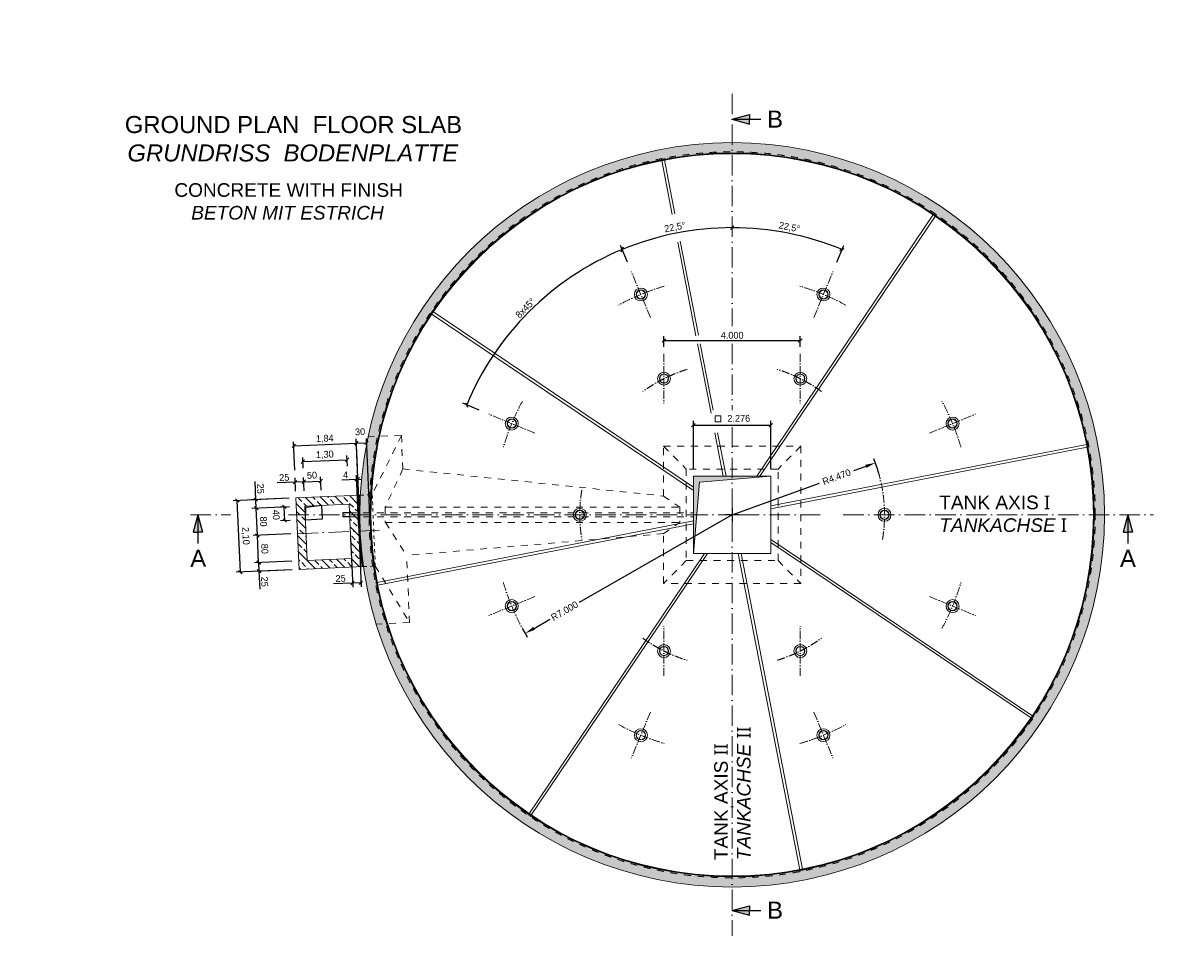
# Model space of a CAD drawing. Header units: millimetres. Extents: x -57642 to 5082813, y -177084 to 58112.
# Tile 908 of 1056: x 71133 to 105100, y -12358 to 14432. Entities that reach past the tile are written whole.
import ezdxf

# ---------------------------------------------------------------- set-up
doc = ezdxf.new("R2010")
doc.units = ezdxf.units.MM
doc.linetypes.add('ACAD_ISO10W100', pattern=[18, 12, -3, 0, -3])
doc.linetypes.add('JIS_02_1.0', pattern=[2, 1, -1])
doc.layers.add('Bemaßung', color=7, linetype='Continuous', lineweight=9)
doc.layers.add('Beschriftung', color=7, linetype='Continuous', lineweight=9)
doc.styles.add('LBB3.5M1000', font='isocp.shx', dxfattribs={"height": 3.5})
doc.dimstyles.new('DIN', dxfattribs={"dimtxt": 2.5, "dimasz": 2.5, "dimexe": 1.25, "dimexo": 0.625, "dimtad": 1, "dimtih": 1, "dimdec": 4, "dimdsep": 46, "dimlunit": 6, "dimtxsty": 'Standard', "dimcen": 2.5, "dimadec": 0, "dimazin": 0, "dimtfac": 1, "dimtdec": 4, "dimtmove": 0, "dimatfit": 3, "dimfxl": 0, "dimtvp": 1, "dimtolj": 1, "dimtzin": 0, "dimarcsym": 0})

# ---------------------------------------------------------------- blocks, each defined once
blk = doc.blocks.new('_Oblique')
at = {"color": 0, "linetype": 'ByBlock', "lineweight": -2}
blk.add_line((-0.5, -0.5), (0.5, 0.5), dxfattribs=at)
blk = doc.blocks.new('*D98')
at = {"layer": 'Bemaßung', "color": 0, "lineweight": -2, "transparency": 16777216}
for p, q in [((79017, -1361), (77916, -1409)), ((79028, -1611), (77927, -1659)), ((78041, -1404), (78052, -1653)), ((78052, -1653), (78075, -2186))]:
    blk.add_line(p, q, dxfattribs=at)
at = {"layer": 'DEFPOINTS', "color": 0, "transparency": 16777216}
for p in [(79217, -1353), (78041, -1404), (79228, -1602)]:
    blk.add_point(p, dxfattribs=at)
at = {"layer": 'Bemaßung', "color": 0, "lineweight": -2, "transparency": 16777216, "xscale": 100, "yscale": 100, "zscale": 100}
for p, rotation in [((78041, -1404), 92.48480000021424), ((78052, -1653), 272.4848000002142)]:
    blk.add_blockref('_Oblique', p, dxfattribs=dict(at, rotation=rotation))
at = {"layer": 'Bemaßung', "color": 0, "transparency": 16777216, "insert": (78216, -1963), "char_height": 200, "attachment_point": 5, "rotation": 272.4848}
blk.add_mtext('\\A1;25', dxfattribs=at)
blk = doc.blocks.new('*D99')
at = {"layer": 'Bemaßung', "color": 0, "lineweight": -2, "transparency": 16777216}
for p, q in [((78982, -562), (77882, -610)), ((78041, -1404), (78006, -604)), ((79017, -1361), (77916, -1409))]:
    blk.add_line(p, q, dxfattribs=at)
at = {"layer": 'DEFPOINTS', "color": 0, "transparency": 16777216}
for p in [(78006, -604), (79182, -553), (79217, -1353)]:
    blk.add_point(p, dxfattribs=at)
at = {"layer": 'Bemaßung', "color": 0, "lineweight": -2, "transparency": 16777216, "xscale": 100, "yscale": 100, "zscale": 100}
for p, rotation in [((78006, -604), 92.48480000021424), ((78041, -1404), 272.4848000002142)]:
    blk.add_blockref('_Oblique', p, dxfattribs=dict(at, rotation=rotation))
at = {"layer": 'Bemaßung', "color": 0, "transparency": 16777216, "insert": (78221, -997), "char_height": 200, "attachment_point": 5, "rotation": 272.4848}
blk.add_mtext('\\A1;80', dxfattribs=at)
blk = doc.blocks.new('*D100')
at = {"layer": 'Bemaßung', "color": 0, "lineweight": -2, "transparency": 16777216}
for p, q in [((77961, 445), (77938, 977)), ((78937, 487), (77836, 439)), ((77972, 195), (77961, 445)), ((78948, 237), (77847, 189))]:
    blk.add_line(p, q, dxfattribs=at)
at = {"layer": 'DEFPOINTS', "color": 0, "transparency": 16777216}
for p in [(77961, 445), (79137, 496), (79148, 246)]:
    blk.add_point(p, dxfattribs=at)
at = {"layer": 'Bemaßung', "color": 0, "lineweight": -2, "transparency": 16777216, "xscale": 100, "yscale": 100, "zscale": 100}
for p, rotation in [((77961, 445), 92.48480000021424), ((77972, 195), 272.4848000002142)]:
    blk.add_blockref('_Oblique', p, dxfattribs=dict(at, rotation=rotation))
at = {"layer": 'Bemaßung', "color": 0, "transparency": 16777216, "insert": (78097, 767), "char_height": 200, "attachment_point": 5, "rotation": 272.4848}
blk.add_mtext('\\A1;25', dxfattribs=at)
blk = doc.blocks.new('*D101')
at = {"layer": 'Bemaßung', "color": 0, "lineweight": -2, "transparency": 16777216}
for p, q in [((79128, 695), (79111, 1085)), ((79378, 706), (79361, 1096)), ((79117, 960), (78584, 937)), ((79366, 971), (79117, 960))]:
    blk.add_line(p, q, dxfattribs=at)
at = {"layer": 'DEFPOINTS', "color": 0, "transparency": 16777216}
for p in [(79366, 971), (79137, 496), (79386, 506)]:
    blk.add_point(p, dxfattribs=at)
at = {"layer": 'Bemaßung', "color": 0, "lineweight": -2, "transparency": 16777216, "xscale": 100, "yscale": 100, "zscale": 100}
for p, rotation in [((79366, 971), 2.484799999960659), ((79117, 960), 182.4847999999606)]:
    blk.add_blockref('_Oblique', p, dxfattribs=dict(at, rotation=rotation))
at = {"layer": 'Bemaßung', "color": 0, "transparency": 16777216, "insert": (78794, 1096), "char_height": 200, "attachment_point": 5, "rotation": 2.4848}
blk.add_mtext('\\A1;25', dxfattribs=at)
blk = doc.blocks.new('*D107')
at = {"layer": 'Bemaßung', "color": 0, "lineweight": -2, "transparency": 16777216}
for p, q in [((78937, 487), (77290, 415)), ((77506, -1677), (77415, 421)), ((79028, -1611), (77381, -1683))]:
    blk.add_line(p, q, dxfattribs=at)
at = {"layer": 'DEFPOINTS', "color": 0, "transparency": 16777216}
for p in [(77415, 421), (79137, 496), (79228, -1602)]:
    blk.add_point(p, dxfattribs=at)
at = {"layer": 'Bemaßung', "color": 0, "lineweight": -2, "transparency": 16777216, "xscale": 100, "yscale": 100, "zscale": 100}
for p, rotation in [((77415, 421), 92.48480000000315), ((77506, -1677), 272.4848000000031)]:
    blk.add_blockref('_Oblique', p, dxfattribs=dict(at, rotation=rotation))
at = {"layer": 'Bemaßung', "color": 0, "transparency": 16777216, "insert": (77652, -620), "char_height": 200, "attachment_point": 5, "rotation": 272.4848}
blk.add_mtext('\\A1;2,10', dxfattribs=at)
blk = doc.blocks.new('*D102')
at = {"layer": 'Bemaßung', "color": 0, "lineweight": -2, "transparency": 16777216}
for p, q in [((78948, 237), (77847, 189)), ((78006, -604), (77972, 195)), ((78982, -562), (77882, -610))]:
    blk.add_line(p, q, dxfattribs=at)
at = {"layer": 'DEFPOINTS', "color": 0, "transparency": 16777216}
for p in [(77972, 195), (79148, 246), (79182, -553)]:
    blk.add_point(p, dxfattribs=at)
at = {"layer": 'Bemaßung', "color": 0, "lineweight": -2, "transparency": 16777216, "xscale": 100, "yscale": 100, "zscale": 100}
for p, rotation in [((77972, 195), 92.48480000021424), ((78006, -604), 272.4848000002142)]:
    blk.add_blockref('_Oblique', p, dxfattribs=dict(at, rotation=rotation))
at = {"layer": 'Bemaßung', "color": 0, "transparency": 16777216, "insert": (78184, -198), "char_height": 200, "attachment_point": 5, "rotation": 272.4848}
blk.add_mtext('\\A1;80', dxfattribs=at)
blk = doc.blocks.new('*D103')
at = {"layer": 'Bemaßung', "color": 0, "lineweight": -2, "transparency": 16777216}
for p, q in [((79378, 706), (79361, 1096)), ((79877, 728), (79860, 1118)), ((79366, 971), (79866, 993))]:
    blk.add_line(p, q, dxfattribs=at)
at = {"layer": 'DEFPOINTS', "color": 0, "transparency": 16777216}
for p in [(79866, 993), (79386, 506), (79886, 528)]:
    blk.add_point(p, dxfattribs=at)
at = {"layer": 'Bemaßung', "color": 0, "lineweight": -2, "transparency": 16777216, "xscale": 100, "yscale": 100, "zscale": 100}
for p, rotation in [((79366, 971), 182.4848000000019), ((79866, 993), 2.48480000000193)]:
    blk.add_blockref('_Oblique', p, dxfattribs=dict(at, rotation=rotation))
at = {"layer": 'Bemaßung', "color": 0, "transparency": 16777216, "insert": (79607, 1161), "char_height": 200, "attachment_point": 5, "rotation": 2.4848}
blk.add_mtext('\\A1;50', dxfattribs=at)
blk = doc.blocks.new('*D104')
at = {"layer": 'Bemaßung', "color": 0, "lineweight": -2, "transparency": 16777216}
for p, q in [((80648, 1431), (80634, 1743)), ((79349, 1374), (79335, 1687)), ((79341, 1562), (80639, 1618))]:
    blk.add_line(p, q, dxfattribs=at)
at = {"layer": 'DEFPOINTS', "color": 0, "transparency": 16777216}
for p in [(80639, 1618), (79357, 1175), (80656, 1231)]:
    blk.add_point(p, dxfattribs=at)
at = {"layer": 'Bemaßung', "color": 0, "lineweight": -2, "transparency": 16777216, "xscale": 100, "yscale": 100, "zscale": 100}
for p, rotation in [((79341, 1562), 182.4848000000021), ((80639, 1618), 2.484800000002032)]:
    blk.add_blockref('_Oblique', p, dxfattribs=dict(at, rotation=rotation))
at = {"layer": 'Bemaßung', "color": 0, "transparency": 16777216, "insert": (79983, 1757), "char_height": 200, "attachment_point": 5, "rotation": 2.4848}
blk.add_mtext('\\A1;1,30', dxfattribs=at)
blk = doc.blocks.new('*D105')
at = {"layer": 'Bemaßung', "color": 0, "lineweight": -2, "transparency": 16777216}
for p, q in [((79101, 1315), (79065, 2146)), ((79070, 2021), (80909, 2101)), ((80939, 1395), (80903, 2226))]:
    blk.add_line(p, q, dxfattribs=at)
at = {"layer": 'DEFPOINTS', "color": 0, "transparency": 16777216}
for p in [(80909, 2101), (79110, 1115), (80948, 1195)]:
    blk.add_point(p, dxfattribs=at)
at = {"layer": 'Bemaßung', "color": 0, "lineweight": -2, "transparency": 16777216, "xscale": 100, "yscale": 100, "zscale": 100}
for p, rotation in [((79070, 2021), 182.4848000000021), ((80909, 2101), 2.484800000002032)]:
    blk.add_blockref('_Oblique', p, dxfattribs=dict(at, rotation=rotation))
at = {"layer": 'Bemaßung', "color": 0, "transparency": 16777216, "insert": (79982, 2228), "char_height": 200, "attachment_point": 5, "rotation": 2.4848}
blk.add_mtext('\\A1;1,84', dxfattribs=at)
blk = doc.blocks.new('*D108')
at = {"layer": 'Bemaßung', "color": 0, "lineweight": -2, "transparency": 16777216}
for p, q in [((81012, -274), (80903, 2226)), ((80909, 2101), (81208, 2114)), ((81312, -261), (81203, 2239))]:
    blk.add_line(p, q, dxfattribs=at)
at = {"layer": 'DEFPOINTS', "color": 0, "transparency": 16777216}
for p in [(81208, 2114), (81020, -474), (81320, -461)]:
    blk.add_point(p, dxfattribs=at)
at = {"layer": 'Bemaßung', "color": 0, "lineweight": -2, "transparency": 16777216, "xscale": 100, "yscale": 100, "zscale": 100}
for p, rotation in [((80909, 2101), 182.4847999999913), ((81208, 2114), 2.484799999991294)]:
    blk.add_blockref('_Oblique', p, dxfattribs=dict(at, rotation=rotation))
at = {"layer": 'Bemaßung', "color": 0, "transparency": 16777216, "insert": (81018, 2438), "char_height": 200, "attachment_point": 5, "rotation": 2.4848}
blk.add_mtext('\\A1;30', dxfattribs=at)
blk = doc.blocks.new('*D106')
at = {"layer": 'Bemaßung', "color": 0, "lineweight": -2, "transparency": 16777216}
for p, q in [((78948, 237), (78669, 225)), ((78811, -169), (78794, 230)), ((78965, -162), (78686, -175))]:
    blk.add_line(p, q, dxfattribs=at)
at = {"layer": 'DEFPOINTS', "color": 0, "transparency": 16777216}
for p in [(78794, 230), (79148, 246), (79165, -154)]:
    blk.add_point(p, dxfattribs=at)
at = {"layer": 'Bemaßung', "color": 0, "lineweight": -2, "transparency": 16777216, "xscale": 100, "yscale": 100, "zscale": 100}
for p, rotation in [((78794, 230), 92.48479999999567), ((78811, -169), 272.4847999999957)]:
    blk.add_blockref('_Oblique', p, dxfattribs=dict(at, rotation=rotation))
at = {"layer": 'Bemaßung', "color": 0, "transparency": 16777216, "insert": (78555, 0), "char_height": 200, "attachment_point": 5, "rotation": 272.4848}
blk.add_mtext('\\A1;40', dxfattribs=at)
blk = doc.blocks.new('*D109')
at = {"layer": 'Bemaßung', "color": 0, "lineweight": -2, "transparency": 16777216}
for p, q in [((90797, 1338), (90797, 2757)), ((93073, 1338), (93073, 2757)), ((90797, 2632), (93073, 2632))]:
    blk.add_line(p, q, dxfattribs=at)
at = {"layer": 'DEFPOINTS', "color": 0, "transparency": 16777216}
for p in [(93073, 2632), (90797, 1138), (93073, 1138)]:
    blk.add_point(p, dxfattribs=at)
at = {"layer": 'Bemaßung', "color": 0, "lineweight": -2, "transparency": 16777216, "xscale": 100, "yscale": 100, "zscale": 100, "rotation": 180}
blk.add_blockref('_Oblique', (90797, 2632), dxfattribs=at)
at = {"layer": 'Bemaßung', "color": 0, "lineweight": -2, "transparency": 16777216, "xscale": 100, "yscale": 100, "zscale": 100}
blk.add_blockref('_Oblique', (93073, 2632), dxfattribs=at)
at = {"layer": 'Bemaßung', "color": 0, "transparency": 16777216, "insert": (92129, 2829), "char_height": 200, "attachment_point": 5}
blk.add_mtext('\\A1;2.276', dxfattribs=at)
blk = doc.blocks.new('*D465')
at = {"layer": 'Bemaßung', "color": 0, "lineweight": -2, "transparency": 16777216}
for p, q in [((80915, 1038), (80482, 1019)), ((80972, -276), (80909, 1163)), ((80955, 1040), (80915, 1038)), ((81012, -274), (80949, 1165)), ((80955, 1040), (81055, 1044))]:
    blk.add_line(p, q, dxfattribs=at)
at = {"layer": 'DEFPOINTS', "color": 0, "transparency": 16777216}
for p in [(80955, 1040), (80981, -475), (81020, -474)]:
    blk.add_point(p, dxfattribs=at)
at = {"layer": 'Bemaßung', "color": 0, "lineweight": -2, "transparency": 16777216, "xscale": 100, "yscale": 100, "zscale": 100}
for p, rotation in [((80915, 1038), 2.484799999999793), ((80955, 1040), 182.4847999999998)]:
    blk.add_blockref('_Oblique', p, dxfattribs=dict(at, rotation=rotation))
at = {"layer": 'Bemaßung', "color": 0, "transparency": 16777216, "insert": (80592, 1174), "char_height": 200, "attachment_point": 5, "rotation": 2.4848}
blk.add_mtext('\\A1;4', dxfattribs=at)
blk = doc.blocks.new('*D562')
at = {"layer": 'Bemaßung', "color": 0, "lineweight": -2, "transparency": 16777216}
for p, q in [((80989, -675), (81052, -2116)), ((80739, -686), (80802, -2127)), ((80797, -2002), (80237, -2027)), ((81046, -1992), (80797, -2002))]:
    blk.add_line(p, q, dxfattribs=at)
at = {"layer": 'DEFPOINTS', "color": 0, "transparency": 16777216}
for p in [(80731, -486), (80981, -475), (80797, -2002)]:
    blk.add_point(p, dxfattribs=at)
at = {"layer": 'Bemaßung', "color": 0, "lineweight": -2, "transparency": 16777216, "xscale": 100, "yscale": 100, "zscale": 100}
for p, rotation in [((80797, -2002), 182.4848000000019), ((81046, -1992), 2.484800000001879)]:
    blk.add_blockref('_Oblique', p, dxfattribs=dict(at, rotation=rotation))
at = {"layer": 'Bemaßung', "color": 0, "transparency": 16777216, "insert": (80447, -1867), "char_height": 200, "attachment_point": 5, "rotation": 2.4848}
blk.add_mtext('\\A1;25', dxfattribs=at)
blk = doc.blocks.new('*D727')
at = {"layer": 'Bemaßung', "color": 0, "lineweight": -2, "transparency": 16777216}
blk.add_line((88862, 7419), (88662, 7903), dxfattribs=at)
blk.add_arc((91935, 0), 8429, 90, 112.5, dxfattribs=at)
at = {"layer": 'DEFPOINTS', "color": 0, "transparency": 16777216}
for p in [(91935, 12925), (90835, 8357), (88977, 7142), (89536, 5792), (91935, 5959)]:
    blk.add_point(p, dxfattribs=at)
at = {"layer": 'Bemaßung', "color": 0, "lineweight": -2, "transparency": 16777216, "xscale": 100, "yscale": 100, "zscale": 100}
for p, rotation in [((91935, 8429), 359.9999999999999), ((88710, 7787), 202.4999999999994)]:
    blk.add_blockref('_Oblique', p, dxfattribs=dict(at, rotation=rotation))
at = {"layer": 'Bemaßung', "color": 0, "transparency": 16777216, "insert": (90258, 8430), "char_height": 200, "attachment_point": 5, "rotation": 11.25}
blk.add_mtext('\\A1;22,5°', dxfattribs=at)
blk = doc.blocks.new('*D725')
at = {"layer": 'Bemaßung', "color": 0, "lineweight": -2, "transparency": 16777216}
for p, q in [((88862, 7419), (88662, 7903)), ((84516, 3073), (84032, 3274))]:
    blk.add_line(p, q, dxfattribs=at)
blk.add_arc((91935, 0), 8430, 112.5, 157.5, dxfattribs=at)
at = {"layer": 'DEFPOINTS', "color": 0, "transparency": 16777216}
for p in [(88977, 7142), (86804, 6688), (89536, 5792), (84793, 2958), (86143, 2399)]:
    blk.add_point(p, dxfattribs=at)
at = {"layer": 'Bemaßung', "color": 0, "lineweight": -2, "transparency": 16777216, "xscale": 100, "yscale": 100, "zscale": 100}
for p, rotation in [((88709, 7788), 22.50000000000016), ((84147, 3226), 247.5)]:
    blk.add_blockref('_Oblique', p, dxfattribs=dict(at, rotation=rotation))
at = {"layer": 'Bemaßung', "color": 0, "transparency": 16777216, "insert": (85869, 6067), "char_height": 200, "attachment_point": 5, "rotation": 45}
blk.add_mtext('\\A1;8x45%%d', dxfattribs=at)
blk = doc.blocks.new('*D726')
at = {"layer": 'Bemaßung', "color": 0, "lineweight": -2, "transparency": 16777216}
for p, q in [((91935, 0), (87451, -2570)), ((86122, -3332), (86583, -3067))]:
    blk.add_line(p, q, dxfattribs=at)
blk.add_arc((91935, 0), 7000, 208.4826, 210.8412, dxfattribs=at)
at = {"layer": 'Bemaßung', "color": 0, "transparency": 16777216}
blk.add_solid([(86097, -3288), (86147, -3375), (85862, -3481)], dxfattribs=at)
at = {"layer": 'DEFPOINTS', "color": 0, "transparency": 16777216}
for p in [(91935, 0), (85862, -3481)]:
    blk.add_point(p, dxfattribs=at)
at = {"layer": 'Bemaßung', "color": 0, "transparency": 16777216, "insert": (87017, -2819), "char_height": 200, "attachment_point": 5, "rotation": 29.8181}
blk.add_mtext('\\A1;R7.000', dxfattribs=at)
blk = doc.blocks.new('*D724')
at = {"layer": 'Bemaßung', "color": 0, "lineweight": -2, "transparency": 16777216}
for p, q in [((89935, 4928), (89935, 5245)), ((89935, 5120), (93935, 5120)), ((93935, 4928), (93935, 5245))]:
    blk.add_line(p, q, dxfattribs=at)
at = {"layer": 'DEFPOINTS', "color": 0, "transparency": 16777216}
for p in [(93935, 5120), (89935, 4728), (93935, 4728)]:
    blk.add_point(p, dxfattribs=at)
at = {"layer": 'Bemaßung', "color": 0, "lineweight": -2, "transparency": 16777216, "xscale": 100, "yscale": 100, "zscale": 100, "rotation": 180}
blk.add_blockref('_Oblique', (89935, 5120), dxfattribs=at)
at = {"layer": 'Bemaßung', "color": 0, "lineweight": -2, "transparency": 16777216, "xscale": 100, "yscale": 100, "zscale": 100}
blk.add_blockref('_Oblique', (93935, 5120), dxfattribs=at)
at = {"layer": 'Bemaßung', "color": 0, "transparency": 16777216, "insert": (91935, 5270), "char_height": 200, "attachment_point": 5}
blk.add_mtext('\\A1;4.000', dxfattribs=at)
blk = doc.blocks.new('*D728')
at = {"layer": 'Bemaßung', "color": 0, "lineweight": -2, "transparency": 16777216}
for p, q in [((95855, 1423), (95498, 1293)), ((91935, 0), (94496, 929))]:
    blk.add_line(p, q, dxfattribs=at)
blk.add_arc((91935, 0), 4470, 15.7507, 21.5493, dxfattribs=at)
at = {"layer": 'Bemaßung', "color": 0, "transparency": 16777216}
blk.add_solid([(95838, 1470), (95872, 1376), (96137, 1525)], dxfattribs=at)
at = {"layer": 'DEFPOINTS', "color": 0, "transparency": 16777216}
for p in [(96137, 1525), (91935, 0)]:
    blk.add_point(p, dxfattribs=at)
at = {"layer": 'Bemaßung', "color": 0, "transparency": 16777216, "insert": (94997, 1111), "char_height": 200, "attachment_point": 5, "rotation": 19.9471}
blk.add_mtext('\\A1;R4.470', dxfattribs=at)
blk = doc.blocks.new('*D729')
at = {"layer": 'Bemaßung', "color": 0, "lineweight": -2, "transparency": 16777216}
blk.add_line((95008, 7419), (95208, 7902), dxfattribs=at)
blk.add_arc((91935, 0), 8428, 67.5, 90, dxfattribs=at)
at = {"layer": 'DEFPOINTS', "color": 0, "transparency": 16777216}
for p in [(91935, 12358), (94117, 8141), (94894, 7142), (94334, 5792), (91935, 5542)]:
    blk.add_point(p, dxfattribs=at)
at = {"layer": 'Bemaßung', "color": 0, "lineweight": -2, "transparency": 16777216, "xscale": 100, "yscale": 100, "zscale": 100}
for p, rotation in [((91935, 8428), 180), ((95161, 7787), 337.4999999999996)]:
    blk.add_blockref('_Oblique', p, dxfattribs=dict(at, rotation=rotation))
at = {"layer": 'Bemaßung', "color": 0, "transparency": 16777216, "insert": (93612, 8430), "char_height": 200, "attachment_point": 5, "rotation": 348.75}
blk.add_mtext('\\A1;22,5°', dxfattribs=at)

msp = doc.modelspace()

# ---------------------------------------------------------------- hatches: boundary and pattern name
for points in [[(91935.21135, 11608.8726), (92447.40384, 11608.8726), (92447.40384, 11746.11416)], [(91935.21135, 11608.8726), (92447.40384, 11471.63103), (92447.40384, 11608.8726)], [(79430.45158, 217.07197), (79896.82488, 278.34531), (79397.295, 256.66814), (79414.63674, -142.95577)], [(76253.92811, 0), (76121.02525, -513.33539), (76258.2619, -512.17415)], [(76253.92811, 0), (76258.2619, -512.17415), (76395.49855, -511.01291)], [(103544.08395, 0), (103406.84238, -512.19248), (103544.08395, -512.19248)], [(103544.08395, 0), (103544.08395, -512.19248), (103681.32551, -512.19248)], [(91935.21135, -11608.8726), (92447.40384, -11471.63103), (92447.40384, -11608.8726)], [(91935.21135, -11608.8726), (92447.40384, -11608.8726), (92447.40384, -11746.11416)]]:
    msp.add_hatch(color=256).paths.add_polyline_path(points)
at = {"lineweight": 13}
h = msp.add_hatch(dxfattribs=at)
h.set_pattern_fill('ANSI33', color=256, scale=50, style=0)
h.set_pattern_definition([(45, (91935.2, -6e-10), (-224.5064, 224.5064), []), (45, (92159.72, -6e-10), (-224.5064, 224.5064), [158.75, -79.375])])
edge = h.paths.add_edge_path(flags=17)
edge.add_arc((91935.21135, 0), 10625, 0, 360)
edge = h.paths.add_edge_path()
edge.add_arc((91935.21135, 0), 10925, 0, 360)
h = msp.add_hatch(dxfattribs=at)
h.set_pattern_fill('ANSI33', color=256, scale=50, angle=90, style=0)
h.paths.add_polyline_path([(80985.34104, 575.81692), (79136.69147, 495.59449), (79158.19787, 0), (79408.43315, 0), (79397.295, 256.66814), (80696.07268, 313.02879), (80707.16319, 57.45852), (80711.36882, 57.45852), (80970.36185, 57.44991, -0.0118252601)])
h.paths.add_polyline_path([(79408.43315, 0), (79158.19787, 0), (79182.21354, -553.41826), (79431.97848, -542.57967)])
h.paths.add_polyline_path([(79431.97848, -542.57967), (79182.21354, -553.41826), (79227.7356, -1602.431), (81076.38517, -1522.20858, -0.0239811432), (80980.5211, -475.38043), (80730.75616, -486.21902), (80765.43964, -1285.46682), (79466.66195, -1341.82748)])
h.paths.add_polyline_path([(80970.3601, -57.11519), (80715.36982, -57.11519), (80712.13514, -57.11519), (80730.75616, -486.21902), (80980.5211, -475.38043, -0.009540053)])
h.paths.add_polyline_path([(80970.21135, 0), (80709.65661, 0), (80712.13514, -57.11519), (80715.36982, -57.11519), (80970.3601, -57.11519, -0.0013022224)])
h.paths.add_polyline_path([(80970.36185, 57.44991), (80711.36882, 57.45852), (80707.16319, 57.45852), (80709.65661, 0), (80970.21135, 0, -0.0013098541)])
at = {"lineweight": 5}
h = msp.add_hatch(dxfattribs=at)
h.set_pattern_fill('NET3', color=0, scale=10, angle=0.4848)
h.set_pattern_definition([(0.4848, (81043.372, -472.325), (-0.2686, 31.7489), []), (60.4848, (81043.372, -472.325), (-27.6296, 15.6418), []), (120.4848, (81043.372, -472.325), (-27.361, -16.1071), [])])
h.paths.add_polyline_path([(81025.4886, 577.55913), (81010.94052, 576.92781), (80985.34104, 575.81692, 0.0118252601), (80970.36185, 57.44991), (81010.3624, 57.44858, -0.011908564)])
h.paths.add_polyline_path([(81010.3624, 57.44858), (80970.36185, 57.44991, 0.0013098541), (80970.21135, 0), (81010.21135, 0, -0.0013146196)])
h.paths.add_polyline_path([(81010.21135, 0), (80970.21135, 0, 0.0013022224), (80970.3601, -57.11519), (81010.36065, -57.11519, -0.0013069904)])
h.paths.add_polyline_path([(81010.36065, -57.11519), (80970.3601, -57.11519, 0.009540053), (80980.5211, -475.38043), (81020.48349, -473.64626, -0.0095352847)])
h.paths.add_polyline_path([(81020.48349, -473.64626), (80980.5211, -475.38043, 0.0239811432), (81076.38517, -1522.20858), (81101.98465, -1521.09768), (81116.53273, -1520.46637, -0.0240692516)])
at = {"layer": 'Bemaßung'}
h = msp.add_hatch(color=256, dxfattribs=at)
h.dxf.hatch_style = 1
h.paths.add_polyline_path([(91935.21135, 1138), (90797.21135, 1138), (90797.21135, 57.11519), (90901.77038, 57.11519), (90980.31597, 954.89538), (91935.21135, 1038.4379)])
h.paths.add_polyline_path([(93073.21135, 1138), (91935.21135, 1138), (91935.21135, 1038.4379)])
h.paths.add_polyline_path([(90901.77038, 57.11519), (90797.21135, 57.11519), (90797.21135, 0), (90896.77345, 0)])
h.paths.add_polyline_path([(90891.77652, -57.11519), (90797.21135, -57.11519), (90797.21135, -1138)])
h = msp.add_hatch(color=256, dxfattribs=at)
h.dxf.hatch_style = 1
h.paths.add_polyline_path([(90896.77345, 0), (90797.21135, 0), (90797.21135, -1138)])

# ---------------------------------------------------------------- linework, layer by layer
at = {"linetype": 'ACAD_ISO10W100', "lineweight": 18, "ltscale": 50}
for p, q in [((91935.21135, 12357.50527), (91935.21135, 5541.56343)), ((91935.21135, 5021.32547), (91935.21135, 3070.23343)), ((91935.21135, 2576.82729), (91935.21135, 196.08007)), ((76041.20878, 0), (77216.06046, 0)), ((78918.45937, 0), (91739.13128, 0)), ((91935.21135, -196.08007), (91935.21135, -12357.50527)), ((92131.29142, 0), (94517.65122, 0)), ((95195.78628, 0), (104292.71662, 0)), ((81586.66208, -449.07685), (78938.07941, -564.01249))]:
    msp.add_line(p, q, dxfattribs=at)
for p, q in [((91935.21135, 11608.8726), (92447.40384, 11746.11416)), ((91935.21135, 11608.8726), (92775.12532, 11608.8726)), ((91935.21135, 11608.8726), (92447.40384, 11471.63103)), ((92447.40384, 11746.11416), (92447.40384, 11608.8726)), ((92447.40384, 11471.63103), (92447.40384, 11608.8726)), ((79414.63674, -142.95577), (79430.45158, 217.07197)), ((79896.82488, 278.34531), (79430.45158, 217.07197)), ((79914.16662, -121.27859), (79896.82488, 278.34531)), ((80711.36882, 57.45852), (80513.37531, 57.45852)), ((80513.37531, 57.11519), (80513.37531, -57.11519)), ((91935.21135, 196.08007), (91935.21135, -196.08007)), ((76253.92811, 0), (76121.02525, -513.33539)), ((76253.92811, 0), (76261.03484, -839.88391)), ((76253.92811, 0), (76395.49855, -511.01291)), ((79414.63674, -142.95577), (79914.16662, -121.27859)), ((80715.36982, -57.11519), (80513.37531, -57.11519)), ((92131.29142, 0), (91739.13128, 0)), ((103544.08395, 0), (103406.84238, -512.19248)), ((103544.08395, 0), (103544.08395, -839.91397)), ((103544.08395, 0), (103681.32551, -512.19248)), ((76121.02525, -513.33539), (76258.2619, -512.17415)), ((76395.49855, -511.01291), (76258.2619, -512.17415)), ((103406.84238, -512.19248), (103544.08395, -512.19248)), ((103681.32551, -512.19248), (103544.08395, -512.19248)), ((91935.21135, -11608.8726), (92447.40384, -11471.63103)), ((92447.40384, -11471.63103), (92447.40384, -11608.8726)), ((91935.21135, -11608.8726), (92775.12532, -11608.8726)), ((91935.21135, -11608.8726), (92447.40384, -11746.11416)), ((92447.40384, -11746.11416), (92447.40384, -11608.8726))]:
    msp.add_line(p, q)
at = {"lineweight": 18, "ltscale": 10}
for p, q in [((90179.17095, 8820.09139), (89861.93287, 10451.34161)), ((90257.85896, 8834.54452), (89940.46165, 10466.61352)), ((92654.44176, 1138), (97859.59952, 8856.10805)), ((92750.93472, 1138), (97925.9256, 8811.37718)), ((90873.11651, 5251.79702), (90337.20118, 8007.49395)), ((90950.22408, 5274.3768), (90414.15793, 8030.8493)), ((90797.21135, 719.15603), (83078.83182, 5923.98233)), ((90797.21135, 815.64601), (83123.55966, 5990.31046)), ((91314.46234, 2982.38), (90917.93756, 5021.32547)), ((91378.01409, 3074.66436), (90999.43635, 5021.32547)), ((91674.0062, 1133.59188), (91427.07984, 2403.29654)), ((91755.22782, 1135.01705), (91508.57863, 2403.29654)), ((93068.81519, 261.15321), (102386.64795, 2072.79954)), ((93070.23665, 179.93152), (102401.91627, 1994.27007)), ((93073.21135, 1138), (90980.31597, 954.89538)), ((90797.21135, -1138), (90980.31597, 954.89538)), ((79136.69147, 495.59449), (81025.4886, 577.55913)), ((79227.7356, -1602.431), (79136.69147, 495.59449)), ((79397.295, 256.66814), (80696.07268, 313.02879)), ((79466.66195, -1341.82748), (79397.295, 256.66814)), ((80696.07268, 313.02879), (80765.43964, -1285.46682)), ((90800.20255, -180.03554), (81468.68925, -1995.22933)), ((90801.63145, -261.2571), (81483.96476, -2073.75741)), ((93073.21135, -719.30478), (100791.04791, -5924.79399)), ((93073.21135, -815.80073), (100746.314, -5991.11802)), ((80765.43964, -1285.46682), (79466.66195, -1341.82748)), ((91119.64269, -1138), (85945.30469, -8811.92619)), ((91216.12969, -1138), (86011.63487, -8856.65099)), ((92115.09085, -1135.03354), (93929.00178, -10466.7963)), ((92196.31261, -1133.61581), (94007.53196, -10451.53158)), ((81116.53273, -1520.46637), (79227.7356, -1602.431))]:
    msp.add_line(p, q, dxfattribs=at)
at = {"linetype": 'ACAD_ISO10W100', "lineweight": 18, "ltscale": 20}
for p, q in [((89536.00933, 5792.18607), (88976.84532, 7142.12739)), ((94334.41337, 5792.18607), (94893.57738, 7142.12739)), ((89935.21135, 4728.19477), (89935.21135, 3267.02881)), ((93935.21135, 4728.19477), (93935.21135, 3267.02881)), ((86143.02529, 2399.20202), (84793.08396, 2958.36603)), ((97727.39742, 2399.20202), (99077.33874, 2958.36603)), ((86143.02529, -2399.20202), (84793.08396, -2958.36603)), ((97727.39742, -2399.20202), (99077.33874, -2958.36603)), ((89935.21135, -4728.19477), (89935.21135, -3267.02881)), ((93935.21135, -4728.19477), (93935.21135, -3267.02881)), ((89536.00933, -5792.18607), (88976.84532, -7142.12739)), ((94334.41337, -5792.18607), (94893.57738, -7142.12739))]:
    msp.add_line(p, q, dxfattribs=at)
at = {"linetype": 'JIS_02_1.0', "lineweight": 18, "ltscale": 200}
for p, q in [((82230.85455, 2331.46608), (81252.70148, 2289.01898)), ((82230.85455, 2331.46608), (81374.58533, 592.70823)), ((82230.85455, 2331.46608), (82273.61215, 1346.15769)), ((89923.22182, 2011.98953), (90590.10435, 1345.107)), ((93947.20088, 2011.98953), (93280.31835, 1345.107)), ((82273.61215, 1346.15769), (81757.53099, 225)), ((82273.61215, 1346.15769), (89923.22182, 552.69978)), ((89923.22182, 552.69978), (90395.38614, 225)), ((80711.36882, 57.45852), (90797.21135, 57.1231)), ((81757.53099, 225), (90395.38614, 225)), ((81757.53099, 225), (81757.53099, -225)), ((90395.38614, 225), (90395.38614, -225)), ((80715.36982, -57.11519), (90797.21135, -57.11519)), ((81757.53099, -225), (90395.38614, -225)), ((81759.7991, -225), (82383.68406, -1190.34497)), ((89923.22182, -552.4784), (90395.38614, -225)), ((89923.22182, -552.4784), (82383.68406, -1190.34497)), ((82469.30346, -3163.36259), (82383.68406, -1190.34497)), ((90590.10435, -1345.107), (89923.22182, -2011.98953)), ((93280.31835, -1345.107), (93947.20088, -2011.98953)), ((81465.62946, -1505.31726), (82469.30346, -3163.36259)), ((82469.30346, -3163.36259), (81491.1504, -3205.80969))]:
    msp.add_line(p, q, dxfattribs=at)
at = {"linetype": 'JIS_02_1.0', "lineweight": 18, "ltscale": 100}
for p, q in [((81025.4886, 577.55913), (81374.58533, 592.70823)), ((81374.58533, 592.70823), (81465.62946, -1505.31726)), ((81116.53273, -1520.46637), (81465.62946, -1505.31726))]:
    msp.add_line(p, q, dxfattribs=at)
at = {"color": 1}
msp.add_line((81020.48349, -473.64626), (80980.5211, -475.38043), dxfattribs=at)
at = {"linetype": 'JIS_02_1.0', "lineweight": 18, "ltscale": 200}
msp.add_lwpolyline([(89923.22182, 552.69978), (89923.22182, 2011.98953), (93947.20088, 2011.98953), (93947.20088, -2011.98953), (89923.22182, -2011.98953), (89923.22182, -552.4784)], dxfattribs=at)
msp.add_lwpolyline([(90590.10435, -1345.107), (93280.31835, -1345.107), (93280.31835, 1345.107), (90590.10435, 1345.107)], close=True, dxfattribs=at)
at = {"lineweight": 18, "ltscale": 10}
msp.add_lwpolyline([(90797.21135, -1138), (93073.21135, -1138), (93073.21135, 1138), (90797.21135, 1138)], close=True, dxfattribs=at)
for centre, radius in [((91935.21135, 0), 10925), ((91935.21135, 0), 10625), ((91935.21135, 0), 10607), ((91935.21135, 0), 10600), ((89256.42732, 6467.15673), 190), ((89256.42732, 6467.15673), 136.5), ((89256.42732, 6467.15673), 126.5), ((94613.99538, 6467.15673), 190), ((94613.99538, 6467.15673), 136.5), ((94613.99538, 6467.15673), 126.5), ((89935.21135, 3997.61179), 190), ((89935.21135, 3997.61179), 136.5), ((89935.21135, 3997.61179), 126.5), ((93935.21135, 3997.61179), 190), ((93935.21135, 3997.61179), 136.5), ((93935.21135, 3997.61179), 126.5), ((85468.05462, 2678.78403), 190), ((85468.05462, 2678.78403), 136.5), ((85468.05462, 2678.78403), 126.5), ((98402.36808, 2678.78403), 190), ((98402.36808, 2678.78403), 136.5), ((98402.36808, 2678.78403), 126.5), ((87465.21135, 0), 190), ((87465.21135, 0), 136.5), ((87465.21135, 0), 126.5), ((96405.21135, 0), 190), ((96405.21135, 0), 136.5), ((96405.21135, 0), 126.5), ((85468.05462, -2678.78403), 190), ((85468.05462, -2678.78403), 136.5), ((85468.05462, -2678.78403), 126.5), ((98402.36808, -2678.78403), 190), ((98402.36808, -2678.78403), 136.5), ((98402.36808, -2678.78403), 126.5), ((89935.21135, -3997.61179), 190), ((89935.21135, -3997.61179), 136.5), ((89935.21135, -3997.61179), 126.5), ((93935.21135, -3997.61179), 190), ((93935.21135, -3997.61179), 136.5), ((93935.21135, -3997.61179), 126.5), ((89256.42732, -6467.15673), 190), ((89256.42732, -6467.15673), 136.5), ((94613.99538, -6467.15673), 190), ((94613.99538, -6467.15673), 136.5), ((94613.99538, -6467.15673), 126.5)]:
    msp.add_circle(centre, radius, dxfattribs=at)
at = {"linetype": 'JIS_02_1.0', "lineweight": 18, "ltscale": 200}
msp.add_circle((91935.21135, 0), 10655, dxfattribs=at)
at = {"linetype": 'JIS_02_1.0', "lineweight": 18, "ltscale": 50}
msp.add_circle((89256.42732, -6467.15673), 126.5, dxfattribs=at)
at = {"linetype": 'ACAD_ISO10W100', "lineweight": 18, "ltscale": 20}
for radius, start, end in [(7000, 106.517379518, 118.482620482), (7000, 61.517379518, 73.482620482), (4470, 107.203785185, 125.953697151), (4470, 54.046302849, 72.796214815), (7000, 151.517379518, 163.482620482), (7000, 16.517379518, 28.482620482), (4470, 350.625044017, 15.750688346), (4470, 170.625044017, 189.374955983), (7000, 196.517379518, 208.482620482), (7000, 331.517379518, 343.482620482), (4470, 234.046302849, 252.796214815), (4470, 287.203785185, 305.953697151), (7000, 241.517379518, 253.482620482), (7000, 286.517379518, 298.482620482)]:
    msp.add_arc((91935.21135, 0), radius, start, end, dxfattribs=at)
at = {"lineweight": 18, "ltscale": 10}
msp.add_arc((91935.21135, 0), 10965, 176.989780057, 187.979819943, dxfattribs=at)
at = {"layer": 'Bemaßung'}
msp.add_line((91895.21135, -8570.3299), (91975.21135, -8570.3299), dxfattribs=at)
msp.add_lwpolyline([(91439.15212, 2731.54426), (91598.50499, 2731.54426), (91598.50499, 2902.64164), (91439.15212, 2902.64164)], close=True, dxfattribs=at)

# ---------------------------------------------------------------- texts
at = {"layer": 'Beschriftung', "attachment_point": 1, "style": 'LBB3.5M1000'}
for s, insert, char_height, width in [('\\pi911.06;{\\fArial|b0|i0|c0|p34;TOP VIEW\\P\\pi338.42;\\fArial|b0|i1|c0|p34;DRAUFSICHT}', (30545.21791, 14423.10114), 500, 5212.9838851), ('\\pi158.89;{\\fArial|b0|i0|c0|p34;GROUND PLAN  FLOOR SLAB\\P\\pi237.5;\\fArial|b0|i1|c0|p34;GRUNDRISS  BODENPLATTE}', (73956.25899, 11705.70286), 500, 10141.1057442), ('{\\fArial|b0|i0|c0|p34;B}', (92962.90344, 11864.7695), 500, 335.8461916), ('\\pi1035.5;{\\fArial|b0|i0|c0|p34;CONCRETE WITH FINISH\\P\\pi1529.9;\\fArial|b0|i1|c0|p34;BETON MIT ESTRICH}', (74534.46274, 9734.02163), 400, 8703.3982599), ('{\\fArial|b0|i0|c0|p34;TANK AXIS \\fSegoe UI|b0|i0|c0|p34;I\\fArial|b0|i0|c0|p34;\\P\\fArial|b0|i1|c0|p34;TANKACHSE \\fSegoe UI|b0|i0|c0|p34;I}', (98011.85698, 564.83366), 400, 3862.9561215), ('{\\fArial|b0|i0|c0|p34;A}', (103314.7925, -1026.64518), 500, 335.8461916), ('{\\fArial|b0|i0|c0|p34;B}', (92962.90344, -11352.97569), 500, 335.8461916)]:
    msp.add_mtext(s, dxfattribs=dict(at, insert=insert, char_height=char_height, width=width))
for s, insert, char_height, width, rotation in [('{\\fArial|b0|i0|c0|p34;A}', (76033.33158, -1028.54853), 500, 335.8461916, 0.4848), ('{\\fArial|b0|i0|c0|p34;TANK AXIS \\fSegoe UI|b0|i0|c0|p34;II\\fArial|b0|i0|c0|p34;\\P\\fArial|b0|i1|c0|p34;TANKACHSE \\fSegoe UI|b0|i0|c0|p34;II}', (91408.23615, -10134.50206), 400, 4092.6891744, 90)]:
    msp.add_mtext(s, dxfattribs=dict(at, insert=insert, char_height=char_height, width=width, rotation=rotation))

# ---------------------------------------------------------------- dimensions: what is measured, and where the dimension line sits
at = {"layer": 'Bemaßung'}
for base, line1, line2, picture, middle in [((90835.04835, 8356.56764), ((91935.21135, 12925), (91935.21135, 5958.52834)), ((89536.00933, 5792.18607), (88976.84532, 7142.12739)), '*D727', (90258.34316, 8430.1857)), ((94116.63546, 8141.18559), ((91935.21135, 12357.50527), (91935.21135, 5541.56343)), ((94334.41337, 5792.18607), (94893.57738, 7142.12739)), '*D729', (93612.0209, 8429.89087))]:
    dim = msp.add_angular_dim_2l(base=base, line1=line1, line2=line2, dimstyle='DIN', override={"dimscale": 100, "dimtxt": 2, "dimasz": 1, "dimexo": 3, "dimgap": 0.5, "dimtih": 0, "dimblk1": 'Oblique', "dimblk2": 'Oblique', "dimsah": 1, "dimadec": 1, "dimtmove": 2}, dxfattribs=at)
    dim.commit()
    dim.dimension.update_dxf_attribs({"geometry": picture, "text_midpoint": middle})
dim = msp.add_angular_dim_2l(base=(86803.58552, 6687.66499), line1=((89536.00933, 5792.18607), (88976.84532, 7142.12739)), line2=((86143.02529, 2399.20202), (84793.08396, 2958.36603)), text='8x45%%d', dimstyle='DIN', override={"dimscale": 100, "dimtxt": 2, "dimasz": 1, "dimexo": 3, "dimgap": 0.5, "dimtih": 0, "dimblk1": 'Oblique', "dimblk2": 'Oblique', "dimsah": 1, "dimtmove": 2}, dxfattribs=at)
dim.commit()
dim.dimension.update_dxf_attribs({"geometry": '*D725', "text_midpoint": (85868.50582, 6066.70553)})
dim = msp.add_linear_dim(base=(93935.21135, 5119.96577), p1=(89935.21135, 4728.19477), p2=(93935.21135, 4728.19477), dimstyle='DIN', override={"dimscale": 100, "dimtxt": 2, "dimasz": 1, "dimexo": 2, "dimgap": 0.5, "dimtih": 0, "dimblk1": 'Oblique', "dimblk2": 'Oblique', "dimsah": 1, "dimtmove": 2}, dxfattribs=at)
dim.commit()
dim.dimension.update_dxf_attribs({"geometry": '*D724', "text_midpoint": (91935.21135, 5269.96577)})
dim = msp.add_linear_dim(base=(93073.21135, 2631.52418), p1=(90797.21135, 1138), p2=(93073.21135, 1138), dimstyle='DIN', override={"dimscale": 100, "dimtxt": 2, "dimasz": 1, "dimexo": 2, "dimgap": 0.5, "dimtih": 0, "dimblk1": 'Oblique', "dimblk2": 'Oblique', "dimsah": 1, "dimtmove": 2}, dxfattribs=at)
dim.commit()
dim.dimension.update_dxf_attribs({"geometry": '*D109', "text_midpoint": (92129.34375, 2829.38824), "dimtype": 160})
for base, p1, p2, angle, text, override, picture, middle, dimtype in [((81208.46803, 2114.14991), (81020.48349, -473.64626), (81320.20142, -460.63995), 2.4848, '30', {"dimscale": 100, "dimtxt": 2, "dimasz": 1, "dimexo": 2, "dimgap": 0.5, "dimtih": 0, "dimblk1": 'Oblique', "dimblk2": 'Oblique', "dimsah": 1, "dimtmove": 2}, '*D108', (81018.02655, 2438.27997), 161), ((79366.2967, 970.99435), (79136.69147, 495.59449), (79386.45641, 506.43308), 2.4848, '25', {"dimscale": 100, "dimtxt": 2, "dimasz": 1, "dimexo": 2, "dimgap": 0.5, "dimtih": 0, "dimblk1": 'Oblique', "dimblk2": 'Oblique', "dimsah": 1}, '*D101', (78800.16284, 946.42688), 160), ((79865.82658, 992.67152), (79386.45641, 506.43308), (79885.98629, 528.11025), 2.4848, '50', {"dimscale": 100, "dimtxt": 2, "dimasz": 1, "dimexo": 2, "dimgap": 0.5, "dimtih": 0, "dimblk1": 'Oblique', "dimblk2": 'Oblique', "dimsah": 1, "dimtmove": 2}, '*D103', (79606.66369, 1161.44936), 161), ((80954.80172, 1039.92776), (80980.5211, -475.38043), (81020.48349, -473.64626), 2.4848, '4', {"dimscale": 100, "dimtxt": 2, "dimasz": 1, "dimexo": 2, "dimgap": 0.5, "dimtih": 0, "dimblk1": 'Oblique', "dimblk2": 'Oblique', "dimsah": 1}, '*D465', (80598.47041, 1024.46471), 160), ((77960.92727, 444.57203), (79147.53006, 245.82955), (79136.69147, 495.59449), 272.4848, '25', {"dimscale": 100, "dimtxt": 2, "dimasz": 1, "dimexo": 2, "dimgap": 0.5, "dimtih": 0, "dimblk1": 'Oblique', "dimblk2": 'Oblique', "dimsah": 1}, '*D100', (77947.19839, 760.94095), 160), ((77414.8586, 420.87529), (79227.7356, -1602.431), (79136.69147, 495.59449), 92.4848, '2,10', {"dimscale": 100, "dimtxt": 2, "dimasz": 1, "dimexo": 2, "dimgap": 0.5, "dimtih": 0, "dimblk1": 'Oblique', "dimblk2": 'Oblique', "dimsah": 1, "dimtmove": 2}, '*D107', (77651.68917, -619.83559), 161), ((77971.76586, 194.80709), (79182.21354, -553.41826), (79147.53006, 245.82955), 272.4848, '80', {"dimscale": 100, "dimtxt": 2, "dimasz": 1, "dimexo": 2, "dimgap": 0.5, "dimtih": 0, "dimblk1": 'Oblique', "dimblk2": 'Oblique', "dimsah": 1, "dimtmove": 2}, '*D102', (78183.56649, -197.67177), 160), ((78793.66315, 230.47344), (79164.8718, -153.79435), (79147.53006, 245.82955), 92.4848, '40', {"dimscale": 100, "dimtxt": 2, "dimasz": 1, "dimexo": 2, "dimgap": 0.5, "dimtih": 0, "dimblk1": 'Oblique', "dimblk2": 'Oblique', "dimsah": 1, "dimtmove": 2}, '*D106', (78555.35065, -0.32887), 161), ((78006.44933, -604.44072), (79216.89702, -1352.66606), (79182.21354, -553.41826), 272.4848, '80', {"dimscale": 100, "dimtxt": 2, "dimasz": 1, "dimexo": 2, "dimgap": 0.5, "dimtih": 0, "dimblk1": 'Oblique', "dimblk2": 'Oblique', "dimsah": 1, "dimtmove": 2}, '*D99', (78221.351, -996.70822), 160), ((80796.54892, -2002.35049), (80980.5211, -475.38043), (80730.75616, -486.21902), 2.4848, '25', {"dimscale": 100, "dimtxt": 2, "dimasz": 1, "dimexo": 2, "dimgap": 0.5, "dimtih": 0, "dimblk1": 'Oblique', "dimblk2": 'Oblique', "dimsah": 1}, '*D562', (80453.62378, -2017.23178), 160), ((78041.13281, -1403.68853), (79227.7356, -1602.431), (79216.89702, -1352.66606), 272.4848, '25', {"dimscale": 100, "dimtxt": 2, "dimasz": 1, "dimexo": 2, "dimgap": 0.5, "dimtih": 0, "dimblk1": 'Oblique', "dimblk2": 'Oblique', "dimsah": 1}, '*D98', (78065.70028, -1969.82239), 160)]:
    dim = msp.add_linear_dim(base=base, p1=p1, p2=p2, angle=angle, text=text, dimstyle='DIN', override=override, dxfattribs=at)
    dim.commit()
    dim.dimension.update_dxf_attribs({"geometry": picture, "text_midpoint": middle, "dimtype": dimtype})
for p1, p2, distance, text, picture, middle in [((79109.79464, 1115.40632), (80948.0646, 1195.17832), 906.81792, '1,84', '*D105', (79982.3894, 2227.76757)), ((79357.46352, 1174.54677), (80656.2412, 1230.90742), 387.65246, '1,30', '*D104', (79982.82022, 1756.52503))]:
    dim = msp.add_aligned_dim(p1=p1, p2=p2, distance=distance, text=text, dimstyle='DIN', override={"dimscale": 100, "dimtxt": 2, "dimasz": 1, "dimexo": 2, "dimgap": 0.5, "dimtih": 0, "dimblk1": 'Oblique', "dimblk2": 'Oblique', "dimsah": 1, "dimtmove": 2}, dxfattribs=at)
    dim.commit()
    dim.dimension.update_dxf_attribs({"geometry": picture, "text_midpoint": middle})
for mpoint, picture, middle in [((96137.04821, 1524.94821), '*D728', (94997.0154, 1111.20273)), ((85861.94946, -3480.73124), '*D726', (87017.23069, -2818.61201))]:
    dim = msp.add_radius_dim(center=(91935.21135, 0), mpoint=mpoint, dimstyle='DIN', override={"dimscale": 100, "dimtxt": 2, "dimasz": 3, "dimexo": 5, "dimgap": 0.5, "dimtih": 0, "dimblk1": 'Oblique', "dimsah": 1, "dimtmove": 2}, dxfattribs=at)
    dim.commit()
    dim.dimension.update_dxf_attribs({"geometry": picture, "text_midpoint": middle, "dimtype": 164})

doc.saveas('drawing.dxf')
